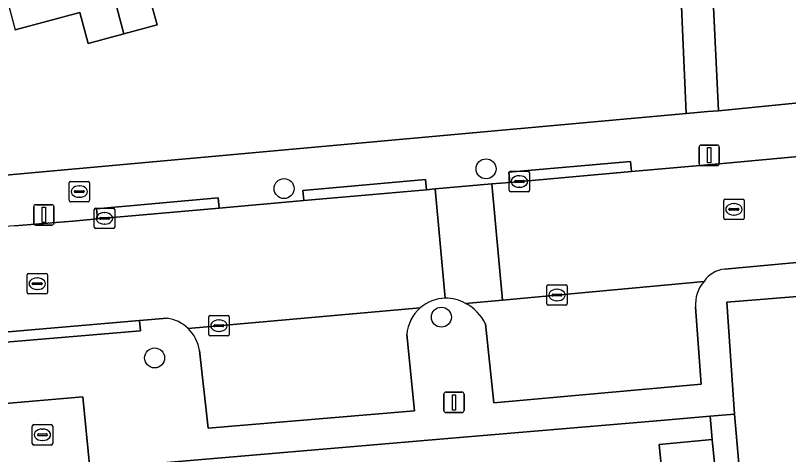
# Model space of a CAD drawing. Extents: x 158472 to 159562, y 388525 to 389606.
# Drawn here: x 159290.06 to 159327.88, y 389381.19 to 389402.66 of the extents above; entities that cross this region are included whole.
import ezdxf

# ---------------------------------------------------------------- set-up
doc = ezdxf.new("R2010")
doc.units = 0
for name, color, linetype in [('IMGEO_Boom', 7, 'Continuous'), ('IMGEO_Brandkraan', 7, 'Continuous'), ('IMGEO_Erf', 7, 'Continuous'), ('IMGEO_Kolk', 7, 'Continuous'), ('IMGEO_Lichtmast', 7, 'Continuous'), ('IMGEO_Loofbos', 7, 'Continuous'), ('IMGEO_Muur', 7, 'Continuous'), ('IMGEO_Pand', 7, 'Continuous'), ('IMGEO_Parkeervlak_open', 7, 'Continuous'), ('IMGEO_Rijbaan_lokaal_open', 7, 'Continuous'), ('IMGEO_Rioolput', 7, 'Continuous'), ('IMGEO_Voetpad_open', 7, 'Continuous')]:
    doc.layers.add(name, color=color, linetype=linetype)

msp = doc.modelspace()

# ---------------------------------------------------------------- linework, layer by layer
at = {"layer": 'IMGEO_Boom'}
for centre in [(159313.08, 389395.156), (159303.202, 389394.192), (159310.895, 389387.903), (159296.871, 389385.912)]:
    msp.add_circle(centre, 0.489, dxfattribs=at)
at = {"layer": 'IMGEO_Brandkraan'}
for p, q in [((159292.687, 389393.618), (159292.687, 389394.47)), ((159292.762, 389394.544), (159293.614, 389394.544)), ((159293.175, 389394.324), (159293.2, 389394.324)), ((159293.688, 389394.47), (159293.688, 389393.618)), ((159292.946, 389394.038), (159292.946, 389394.05)), ((159293.384, 389394.001), (159292.986, 389394.001)), ((159292.989, 389394.087), (159293.387, 389394.087)), ((159293.43, 389394.05), (159293.43, 389394.038)), ((159293.198, 389393.764), (159293.173, 389393.764)), ((159293.614, 389393.544), (159292.762, 389393.544))]:
    msp.add_line(p, q, dxfattribs=at)
for points in [[(159292.687, 389393.618), (159292.687, 389394.47)], [(159292.762, 389394.544), (159293.614, 389394.544)], [(159293.688, 389394.47), (159293.688, 389393.618)], [(159293.614, 389393.544), (159292.762, 389393.544)]]:
    msp.add_lwpolyline(points, dxfattribs=at)
for centre, radius, start, end in [((159292.764, 389394.468), 0.0765, 91.552, 178.448), ((159292.764, 389394.468), 0.0765, 91.552, 178.448), ((159293.612, 389394.468), 0.0765, 1.552, 88.448), ((159293.612, 389394.468), 0.0765, 1.552, 88.448), ((159292.986, 389394.047), 0.0403, 85.8775, 175.7526), ((159292.983, 389394.037), 0.0366, 178.938, 274.7102), ((159293.387, 389394.044), 0.043, 264.8664, 352.4533), ((159293.391, 389394.049), 0.0386, 1.7309, 96.639), ((159292.764, 389393.62), 0.0765, 181.552, 268.448), ((159292.764, 389393.62), 0.0765, 181.552, 268.448), ((159293.612, 389393.62), 0.0765, 271.552, 358.448), ((159293.612, 389393.62), 0.0765, 271.552, 358.448)]:
    msp.add_arc(centre, radius, start, end, dxfattribs=at)
for centre, major_axis, ratio, start_param, end_param in [((159293.174, 389394.044), (-0.387, 0.002), 0.722429, 4.712389, 7.853982), ((159293.199, 389394.044), (-0.39, 0.002), 0.717154, 1.570796, 4.712389)]:
    msp.add_ellipse(centre, major_axis=major_axis, ratio=ratio, start_param=start_param, end_param=end_param, dxfattribs=at)
at = {"layer": 'IMGEO_Erf'}
for points in [[(159253.264, 389415.321), (159260.127, 389389.691), (159265.161, 389391.037), (159269.836, 389392.06), (159278.389, 389393.541), (159284.894, 389394.418), (159322.873, 389397.858), (159322.314, 389410.583)], [(159296.589, 389403.683), (159296.993, 389402.197), (159295.358, 389401.753), (159293.624, 389401.282), (159293.21, 389402.808), (159290.053, 389401.951)], [(159323.04, 389366.421), (159322.544, 389371.487), (159322.048, 389376.552), (159321.546, 389381.674), (159324.142, 389381.928), (159324.046, 389383.061), (159321.432, 389382.839), (159311.016, 389381.954), (159296.127, 389380.688), (159298.355, 389357.071)]]:
    msp.add_lwpolyline(points, dxfattribs=at)
at = {"layer": 'IMGEO_Kolk'}
for p, q in [((159314.212, 389394.111), (159314.212, 389394.963)), ((159314.287, 389395.037), (159315.139, 389395.037)), ((159314.7, 389394.817), (159314.725, 389394.817)), ((159315.213, 389394.963), (159315.213, 389394.111)), ((159314.471, 389394.531), (159314.471, 389394.543)), ((159314.909, 389394.494), (159314.511, 389394.494)), ((159314.514, 389394.58), (159314.912, 389394.58)), ((159314.955, 389394.543), (159314.955, 389394.531)), ((159315.139, 389394.037), (159314.287, 389394.037)), ((159314.723, 389394.257), (159314.698, 389394.257)), ((159293.992, 389393.235), (159294.844, 389393.235)), ((159293.917, 389392.309), (159293.917, 389393.161)), ((159294.405, 389393.015), (159294.43, 389393.015)), ((159294.918, 389393.161), (159294.918, 389392.309)), ((159294.176, 389392.729), (159294.176, 389392.741)), ((159294.614, 389392.692), (159294.216, 389392.692)), ((159294.219, 389392.778), (159294.617, 389392.778)), ((159294.428, 389392.455), (159294.403, 389392.455)), ((159294.66, 389392.741), (159294.66, 389392.729)), ((159294.844, 389392.235), (159293.992, 389392.235)), ((159316.049, 389388.56), (159316.049, 389389.412)), ((159316.124, 389389.486), (159316.976, 389389.486)), ((159317.05, 389389.412), (159317.05, 389388.56)), ((159316.351, 389389.029), (159316.749, 389389.029)), ((159316.537, 389389.266), (159316.562, 389389.266)), ((159316.308, 389388.98), (159316.308, 389388.992)), ((159316.746, 389388.943), (159316.348, 389388.943)), ((159316.56, 389388.706), (159316.535, 389388.706)), ((159316.792, 389388.992), (159316.792, 389388.98)), ((159316.976, 389388.486), (159316.124, 389388.486)), ((159299.514, 389387.061), (159299.514, 389387.913)), ((159299.589, 389387.987), (159300.441, 389387.987)), ((159300.515, 389387.913), (159300.515, 389387.061)), ((159299.816, 389387.53), (159300.214, 389387.53)), ((159300.002, 389387.767), (159300.027, 389387.767)), ((159299.773, 389387.481), (159299.773, 389387.493)), ((159300.211, 389387.444), (159299.813, 389387.444)), ((159300.025, 389387.207), (159300, 389387.207)), ((159300.257, 389387.493), (159300.257, 389387.481)), ((159300.441, 389386.987), (159299.589, 389386.987)), ((159290.958, 389382.652), (159291.81, 389382.652)), ((159290.883, 389381.726), (159290.883, 389382.578)), ((159291.371, 389382.432), (159291.396, 389382.432)), ((159291.884, 389382.578), (159291.884, 389381.726)), ((159291.142, 389382.146), (159291.142, 389382.158)), ((159291.58, 389382.109), (159291.182, 389382.109)), ((159291.185, 389382.195), (159291.583, 389382.195)), ((159291.394, 389381.872), (159291.369, 389381.872)), ((159291.626, 389382.158), (159291.626, 389382.146)), ((159291.81, 389381.652), (159290.958, 389381.652))]:
    msp.add_line(p, q, dxfattribs=at)
for points in [[(159314.212, 389394.111), (159314.212, 389394.963)], [(159314.287, 389395.037), (159315.139, 389395.037)], [(159315.213, 389394.963), (159315.213, 389394.111)], [(159315.139, 389394.037), (159314.287, 389394.037)], [(159293.992, 389393.235), (159294.844, 389393.235)], [(159293.917, 389392.309), (159293.917, 389393.161)], [(159294.918, 389393.161), (159294.918, 389392.309)], [(159294.844, 389392.235), (159293.992, 389392.235)], [(159316.049, 389388.56), (159316.049, 389389.412)], [(159316.124, 389389.486), (159316.976, 389389.486)], [(159317.05, 389389.412), (159317.05, 389388.56)], [(159316.976, 389388.486), (159316.124, 389388.486)], [(159299.514, 389387.061), (159299.514, 389387.913)], [(159299.589, 389387.987), (159300.441, 389387.987)], [(159300.515, 389387.913), (159300.515, 389387.061)], [(159300.441, 389386.987), (159299.589, 389386.987)], [(159290.958, 389382.652), (159291.81, 389382.652)], [(159290.883, 389381.726), (159290.883, 389382.578)], [(159291.884, 389382.578), (159291.884, 389381.726)], [(159291.81, 389381.652), (159290.958, 389381.652)]]:
    msp.add_lwpolyline(points, dxfattribs=at)
for centre, radius, start, end in [((159314.289, 389394.961), 0.0765, 91.552, 178.448), ((159314.289, 389394.961), 0.0765, 91.552, 178.448), ((159315.137, 389394.961), 0.0765, 1.552, 88.448), ((159315.137, 389394.961), 0.0765, 1.552, 88.448), ((159314.511, 389394.54), 0.0403, 85.8775, 175.7526), ((159314.508, 389394.53), 0.0366, 178.938, 274.7102), ((159314.912, 389394.537), 0.043, 264.8664, 352.4533), ((159314.916, 389394.542), 0.0386, 1.7309, 96.639), ((159314.289, 389394.113), 0.0765, 181.552, 268.448), ((159314.289, 389394.113), 0.0765, 181.552, 268.448), ((159315.137, 389394.113), 0.0765, 271.552, 358.448), ((159315.137, 389394.113), 0.0765, 271.552, 358.448), ((159293.994, 389393.159), 0.0765, 91.552, 178.448), ((159293.994, 389393.159), 0.0765, 91.552, 178.448), ((159294.842, 389393.159), 0.0765, 1.552, 88.448), ((159294.842, 389393.159), 0.0765, 1.552, 88.448), ((159294.216, 389392.738), 0.0403, 85.8775, 175.7526), ((159294.213, 389392.728), 0.0366, 178.938, 274.7102), ((159294.617, 389392.735), 0.043, 264.8664, 352.4533), ((159294.621, 389392.74), 0.0386, 1.7309, 96.639), ((159293.994, 389392.311), 0.0765, 181.552, 268.448), ((159293.994, 389392.311), 0.0765, 181.552, 268.448), ((159294.842, 389392.311), 0.0765, 271.552, 358.448), ((159294.842, 389392.311), 0.0765, 271.552, 358.448), ((159316.126, 389389.41), 0.0765, 91.552, 178.448), ((159316.126, 389389.41), 0.0765, 91.552, 178.448), ((159316.974, 389389.41), 0.0765, 1.552, 88.448), ((159316.974, 389389.41), 0.0765, 1.552, 88.448), ((159316.348, 389388.989), 0.0403, 85.8775, 175.7526), ((159316.753, 389388.991), 0.0386, 1.7309, 96.639), ((159316.345, 389388.979), 0.0366, 178.938, 274.7102), ((159316.749, 389388.986), 0.043, 264.8664, 352.4533), ((159316.126, 389388.562), 0.0765, 181.552, 268.448), ((159316.126, 389388.562), 0.0765, 181.552, 268.448), ((159316.974, 389388.562), 0.0765, 271.552, 358.448), ((159316.974, 389388.562), 0.0765, 271.552, 358.448), ((159299.591, 389387.911), 0.0765, 91.552, 178.448), ((159299.591, 389387.911), 0.0765, 91.552, 178.448), ((159300.439, 389387.911), 0.0765, 1.552, 88.448), ((159300.439, 389387.911), 0.0765, 1.552, 88.448), ((159299.813, 389387.49), 0.0403, 85.8775, 175.7526), ((159300.218, 389387.492), 0.0386, 1.7309, 96.639), ((159299.81, 389387.48), 0.0366, 178.938, 274.7102), ((159300.214, 389387.487), 0.043, 264.8664, 352.4533), ((159299.591, 389387.063), 0.0765, 181.552, 268.448), ((159299.591, 389387.063), 0.0765, 181.552, 268.448), ((159300.439, 389387.063), 0.0765, 271.552, 358.448), ((159300.439, 389387.063), 0.0765, 271.552, 358.448), ((159290.96, 389382.576), 0.0765, 91.552, 178.448), ((159290.96, 389382.576), 0.0765, 91.552, 178.448), ((159291.808, 389382.576), 0.0765, 1.552, 88.448), ((159291.808, 389382.576), 0.0765, 1.552, 88.448), ((159291.182, 389382.155), 0.0403, 85.8775, 175.7526), ((159291.179, 389382.145), 0.0366, 178.938, 274.7102), ((159291.583, 389382.152), 0.043, 264.8664, 352.4533), ((159291.587, 389382.157), 0.0386, 1.7309, 96.639), ((159290.96, 389381.728), 0.0765, 181.552, 268.448), ((159290.96, 389381.728), 0.0765, 181.552, 268.448), ((159291.808, 389381.728), 0.0765, 271.552, 358.448), ((159291.808, 389381.728), 0.0765, 271.552, 358.448)]:
    msp.add_arc(centre, radius, start, end, dxfattribs=at)
for centre, major_axis, ratio, start_param, end_param in [((159314.699, 389394.537), (-0.387, 0.002), 0.722429, 4.712389, 7.853982), ((159314.724, 389394.537), (-0.39, 0.002), 0.717154, 1.570796, 4.712389), ((159294.404, 389392.735), (-0.387, 0.002), 0.722429, 4.712389, 7.853982), ((159294.429, 389392.735), (-0.39, 0.002), 0.717154, 1.570796, 4.712389), ((159316.536, 389388.986), (-0.387, 0.002), 0.722429, 4.712389, 7.853982), ((159316.561, 389388.986), (-0.39, 0.002), 0.717154, 1.570796, 4.712389), ((159300.001, 389387.487), (-0.387, 0.002), 0.722429, 4.712389, 7.853982), ((159300.026, 389387.487), (-0.39, 0.002), 0.717154, 1.570796, 4.712389), ((159291.37, 389382.152), (-0.387, 0.002), 0.722429, 4.712389, 7.853982), ((159291.395, 389382.152), (-0.39, 0.002), 0.717154, 1.570796, 4.712389)]:
    msp.add_ellipse(centre, major_axis=major_axis, ratio=ratio, start_param=start_param, end_param=end_param, dxfattribs=at)
at = {"layer": 'IMGEO_Lichtmast'}
for p, q in [((159323.499, 389395.418), (159323.499, 389396.218)), ((159323.499, 389396.218), (159323.499, 389395.418)), ((159323.599, 389396.318), (159324.389, 389396.318)), ((159324.389, 389396.318), (159323.599, 389396.318)), ((159324.489, 389396.218), (159324.489, 389395.418)), ((159324.489, 389395.418), (159324.489, 389396.218)), ((159324.389, 389395.318), (159323.599, 389395.318)), ((159323.599, 389395.318), (159324.389, 389395.318)), ((159290.955, 389392.504), (159290.955, 389393.304)), ((159290.955, 389393.304), (159290.955, 389392.504)), ((159291.055, 389393.404), (159291.845, 389393.404)), ((159291.845, 389393.404), (159291.055, 389393.404)), ((159291.945, 389393.304), (159291.945, 389392.504)), ((159291.945, 389392.504), (159291.945, 389393.304)), ((159291.845, 389392.404), (159291.055, 389392.404)), ((159291.055, 389392.404), (159291.845, 389392.404)), ((159311.014, 389383.339), (159311.014, 389384.139)), ((159311.014, 389384.139), (159311.014, 389383.339)), ((159311.114, 389384.239), (159311.904, 389384.239)), ((159311.904, 389384.239), (159311.114, 389384.239)), ((159312.004, 389384.139), (159312.004, 389383.339)), ((159312.004, 389383.339), (159312.004, 389384.139)), ((159311.904, 389383.239), (159311.114, 389383.239)), ((159311.114, 389383.239), (159311.904, 389383.239))]:
    msp.add_line(p, q, dxfattribs=at)
for points in [[(159323.919, 389396.193), (159324.069, 389396.193), (159324.069, 389395.443), (159323.919, 389395.443), (159323.919, 389396.193)], [(159291.375, 389393.279), (159291.525, 389393.279), (159291.525, 389392.529), (159291.375, 389392.529), (159291.375, 389393.279)], [(159311.434, 389384.114), (159311.584, 389384.114), (159311.584, 389383.364), (159311.434, 389383.364), (159311.434, 389384.114)]]:
    msp.add_lwpolyline(points, dxfattribs=at)
for centre, start, end in [((159323.599, 389396.218), 90, 180), ((159323.599, 389396.218), 90, 180), ((159324.389, 389396.218), 0, 90), ((159324.389, 389396.218), 360, 90), ((159323.599, 389395.418), 180, 270), ((159323.599, 389395.418), 180, 270), ((159324.389, 389395.418), 270, 0), ((159324.389, 389395.418), 270, 0), ((159291.055, 389393.304), 90, 180), ((159291.055, 389393.304), 90, 180), ((159291.845, 389393.304), 0, 90), ((159291.845, 389393.304), 360, 90), ((159291.055, 389392.504), 180, 270), ((159291.055, 389392.504), 180, 270), ((159291.845, 389392.504), 270, 0), ((159291.845, 389392.504), 270, 0), ((159311.114, 389384.139), 90, 180), ((159311.114, 389384.139), 90, 180), ((159311.904, 389384.139), 0, 90), ((159311.904, 389384.139), 360, 90), ((159311.114, 389383.339), 180, 270), ((159311.114, 389383.339), 180, 270), ((159311.904, 389383.339), 270, 0), ((159311.904, 389383.339), 270, 0)]:
    msp.add_arc(centre, 0.1, start, end, dxfattribs=at)
at = {"layer": 'IMGEO_Loofbos'}
for points in [[(159323.776, 389411.865), (159324.447, 389398.001), (159336.366, 389399.175), (159336.371, 389399.116), (159336.599, 389396.463), (159336.861, 389396.367), (159335.161, 389413.696)], [(159332.163, 389389.227), (159324.853, 389388.641), (159325.239, 389383.163), (159328.358, 389347.458), (159328.114, 389339.212), (159341.642, 389326.57), (159342.3, 389327.292)]]:
    msp.add_lwpolyline(points, dxfattribs=at)
at = {"layer": 'IMGEO_Muur'}
msp.add_lwpolyline([(159311.016, 389381.954), (159321.432, 389382.839)], dxfattribs=at)
at = {"layer": 'IMGEO_Pand'}
for points in [[(159299.886, 389404.578), (159297.729, 389412.72), (159292.81, 389411.385), (159295.358, 389401.753), (159296.993, 389402.197), (159296.589, 389403.683)], [(159290.053, 389401.951), (159293.21, 389402.808), (159293.624, 389401.282), (159295.358, 389401.753), (159292.81, 389411.385), (159287.88, 389410.046)], [(159322.048, 389376.552), (159324.644, 389376.801), (159324.142, 389381.928), (159321.546, 389381.674)]]:
    msp.add_lwpolyline(points, close=True, dxfattribs=at)
at = {"layer": 'IMGEO_Parkeervlak_open'}
for points in [[(159323.742, 389389.649), (159313.878, 389388.743), (159312.084, 389388.578)], [(159309.862, 389388.356), (159298.508, 389387.354)], [(159313.053, 389387.575), (159313.46, 389383.707), (159323.601, 389384.628), (159323.331, 389388.387)], [(159299.064, 389386.271), (159299.485, 389382.47), (159309.58, 389383.318), (159309.207, 389387.057)]]:
    msp.add_lwpolyline(points, dxfattribs=at)
for centre, radius, start, end in [((159325.032, 389388.531), 1.707, 139.0897, 184.8322), ((159311.124, 389386.905), 1.923, 131.0144, 175.468), ((159311.023, 389386.584), 2.259, 26.0306, 61.9939), ((159297.219, 389386.008), 1.864, 8.1147, 46.2362)]:
    msp.add_arc(centre, radius, start, end, dxfattribs=at)
at = {"layer": 'IMGEO_Rijbaan_lokaal_open'}
for points in [[(159332.061, 389396.107), (159324.665, 389395.421), (159320.194, 389395.024), (159314.249, 389394.496), (159313.359, 389394.417), (159313.878, 389388.743), (159323.742, 389389.649)], [(159312.084, 389388.578), (159313.878, 389388.743), (159313.359, 389394.417), (159310.599, 389394.172), (159311.088, 389388.83)], [(159311.088, 389388.83), (159310.599, 389394.172), (159310.161, 389394.133), (159304.175, 389393.602), (159300.026, 389393.234), (159294.081, 389392.706), (159292.875, 389392.599), (159290.012, 389392.378), (159287.109, 389392.154), (159284.027, 389391.856), (159280.081, 389391.407), (159274.189, 389390.441), (159270.067, 389389.644), (159264.355, 389388.319), (159261.439, 389387.545), (159262.844, 389382.523), (159264.812, 389383.056)], [(159324.74, 389390.252), (159332.155, 389390.939)], [(159298.508, 389387.354), (159309.862, 389388.356)], [(159287.034, 389386.857), (159287.243, 389386.975), (159296.128, 389387.736), (159297.477, 389387.851)], [(159293.703, 389380.454), (159293.697, 389380.516), (159293.359, 389384.011), (159289.182, 389383.649), (159291.753, 389356.958)]]:
    msp.add_lwpolyline(points, dxfattribs=at)
for centre, radius, start, end in [((159324.888, 389388.88), 1.38, 96.1455, 146.136), ((159311.126, 389386.909), 1.922, 91.1388, 131.1365), ((159311.133, 389386.913), 1.917, 60.2616, 91.3413), ((159297.227, 389386.015), 1.853, 46.2772, 82.2494)]:
    msp.add_arc(centre, radius, start, end, dxfattribs=at)
at = {"layer": 'IMGEO_Rioolput'}
for p, q in [((159324.704, 389392.751), (159324.704, 389393.603)), ((159324.779, 389393.677), (159325.631, 389393.677)), ((159325.705, 389393.603), (159325.705, 389392.751)), ((159324.963, 389393.171), (159324.963, 389393.183)), ((159325.006, 389393.22), (159325.404, 389393.22)), ((159325.192, 389393.457), (159325.217, 389393.457)), ((159325.447, 389393.183), (159325.447, 389393.171)), ((159325.401, 389393.134), (159325.003, 389393.134)), ((159325.215, 389392.897), (159325.19, 389392.897)), ((159325.631, 389392.677), (159324.779, 389392.677)), ((159290.629, 389389.114), (159290.629, 389389.966)), ((159290.704, 389390.04), (159291.556, 389390.04)), ((159291.117, 389389.82), (159291.142, 389389.82)), ((159291.63, 389389.966), (159291.63, 389389.114)), ((159290.888, 389389.534), (159290.888, 389389.546)), ((159291.326, 389389.497), (159290.928, 389389.497)), ((159290.931, 389389.583), (159291.329, 389389.583)), ((159291.372, 389389.546), (159291.372, 389389.534)), ((159291.556, 389389.04), (159290.704, 389389.04)), ((159291.14, 389389.26), (159291.115, 389389.26))]:
    msp.add_line(p, q, dxfattribs=at)
for points in [[(159324.704, 389392.751), (159324.704, 389393.603)], [(159324.779, 389393.677), (159325.631, 389393.677)], [(159325.705, 389393.603), (159325.705, 389392.751)], [(159325.631, 389392.677), (159324.779, 389392.677)], [(159290.629, 389389.114), (159290.629, 389389.966)], [(159290.704, 389390.04), (159291.556, 389390.04)], [(159291.63, 389389.966), (159291.63, 389389.114)], [(159291.556, 389389.04), (159290.704, 389389.04)]]:
    msp.add_lwpolyline(points, dxfattribs=at)
for centre, radius, start, end in [((159324.781, 389393.601), 0.0765, 91.552, 178.448), ((159324.781, 389393.601), 0.0765, 91.552, 178.448), ((159325.629, 389393.601), 0.0765, 1.552, 88.448), ((159325.629, 389393.601), 0.0765, 1.552, 88.448), ((159325.003, 389393.18), 0.0403, 85.8775, 175.7526), ((159325.408, 389393.182), 0.0386, 1.7309, 96.639), ((159325, 389393.17), 0.0366, 178.938, 274.7102), ((159325.404, 389393.177), 0.043, 264.8664, 352.4533), ((159324.781, 389392.753), 0.0765, 181.552, 268.448), ((159324.781, 389392.753), 0.0765, 181.552, 268.448), ((159325.629, 389392.753), 0.0765, 271.552, 358.448), ((159325.629, 389392.753), 0.0765, 271.552, 358.448), ((159290.706, 389389.964), 0.0765, 91.552, 178.448), ((159290.706, 389389.964), 0.0765, 91.552, 178.448), ((159291.554, 389389.964), 0.0765, 1.552, 88.448), ((159291.554, 389389.964), 0.0765, 1.552, 88.448), ((159290.928, 389389.543), 0.0403, 85.8775, 175.7526), ((159290.925, 389389.533), 0.0366, 178.938, 274.7102), ((159291.329, 389389.54), 0.043, 264.8664, 352.4533), ((159291.333, 389389.545), 0.0386, 1.7309, 96.639), ((159290.706, 389389.116), 0.0765, 181.552, 268.448), ((159290.706, 389389.116), 0.0765, 181.552, 268.448), ((159291.554, 389389.116), 0.0765, 271.552, 358.448), ((159291.554, 389389.116), 0.0765, 271.552, 358.448)]:
    msp.add_arc(centre, radius, start, end, dxfattribs=at)
for centre, major_axis, ratio, start_param, end_param in [((159325.191, 389393.177), (-0.387, 0.002), 0.722429, 4.712389, 7.853982), ((159325.216, 389393.177), (-0.39, 0.002), 0.717154, 1.570796, 4.712389), ((159291.116, 389389.54), (-0.387, 0.002), 0.722429, 4.712389, 7.853982), ((159291.141, 389389.54), (-0.39, 0.002), 0.717154, 1.570796, 4.712389)]:
    msp.add_ellipse(centre, major_axis=major_axis, ratio=ratio, start_param=start_param, end_param=end_param, dxfattribs=at)
at = {"layer": 'IMGEO_Voetpad_open'}
for points in [[(159322.314, 389410.583), (159322.873, 389397.858), (159323.933, 389397.954), (159324.447, 389398.001), (159323.776, 389411.865)], [(159336.366, 389399.175), (159324.447, 389398.001), (159323.933, 389397.954), (159322.873, 389397.858), (159284.894, 389394.418), (159278.389, 389393.541), (159269.836, 389392.06), (159265.161, 389391.037), (159260.127, 389389.691), (159258.693, 389389.308), (159217.778, 389378.37), (159211.258, 389376.465)], [(159290.012, 389392.378), (159292.875, 389392.599), (159294.081, 389392.706), (159294.033, 389393.203), (159299.978, 389393.731), (159300.026, 389393.234), (159304.175, 389393.602), (159304.126, 389394.099), (159310.112, 389394.63), (159310.161, 389394.133), (159310.599, 389394.172), (159313.359, 389394.417), (159314.249, 389394.496), (159314.201, 389394.993), (159320.146, 389395.521), (159320.194, 389395.024), (159324.665, 389395.421), (159332.061, 389396.107)], [(159332.155, 389390.939), (159324.74, 389390.252)], [(159215.152, 389367.684), (159218.045, 389368.681), (159254.877, 389378.68), (159255.281, 389376.911), (159256.71, 389377.294), (159259.194, 389377.959), (159261.019, 389378.448), (159261.057, 389378.306), (159272.066, 389380.353), (159280.398, 389381.12), (159280.137, 389382.736), (159286.713, 389383.353), (159289.182, 389383.649), (159293.359, 389384.011), (159293.697, 389380.516), (159293.703, 389380.454), (159296.127, 389380.688), (159311.016, 389381.954), (159321.432, 389382.839), (159324.046, 389383.061), (159325.239, 389383.163), (159324.853, 389388.641), (159332.163, 389389.227)], [(159323.331, 389388.387), (159323.601, 389384.628), (159313.46, 389383.707), (159313.053, 389387.575)], [(159297.477, 389387.851), (159296.128, 389387.736), (159296.175, 389387.239), (159287.071, 389386.462), (159287.034, 389386.857), (159286.183, 389386.235), (159285.601, 389385.447)], [(159309.207, 389387.057), (159309.58, 389383.318), (159299.485, 389382.47), (159299.064, 389386.271)], [(159328.358, 389347.458), (159325.239, 389383.163), (159324.046, 389383.061), (159324.142, 389381.928), (159324.644, 389376.801), (159325.14, 389371.738), (159325.636, 389366.673), (159326.132, 389361.615), (159326.639, 389356.439), (159327.146, 389351.261), (159326.829, 389341.538), (159314.309, 389344.957), (159307.787, 389346.738), (159297.811, 389350.196), (159297.327, 389348.595), (159315.889, 389342.553), (159325.886, 389339.443), (159323.921, 389337.007), (159314.875, 389327.405), (159311.374, 389323.689), (159307.865, 389319.965), (159304.36, 389316.244), (159300.855, 389312.524), (159297.347, 389308.8)]]:
    msp.add_lwpolyline(points, dxfattribs=at)
for points in [[(159314.249, 389394.496), (159320.194, 389395.024), (159320.146, 389395.521), (159314.201, 389394.993)], [(159310.161, 389394.133), (159310.112, 389394.63), (159304.126, 389394.099), (159304.175, 389393.602)], [(159294.081, 389392.706), (159300.026, 389393.234), (159299.978, 389393.731), (159294.033, 389393.203)], [(159287.034, 389386.857), (159287.071, 389386.462), (159296.175, 389387.239), (159296.128, 389387.736), (159287.243, 389386.975)]]:
    msp.add_lwpolyline(points, close=True, dxfattribs=at)
for centre, radius, start, end in [((159324.888, 389388.88), 1.38, 96.1455, 146.136), ((159325.032, 389388.531), 1.707, 139.0897, 184.8322), ((159311.126, 389386.909), 1.922, 91.1388, 131.1365), ((159311.133, 389386.913), 1.917, 60.2616, 91.3413), ((159311.124, 389386.905), 1.923, 131.0144, 175.468), ((159311.023, 389386.584), 2.259, 26.0306, 61.9939), ((159297.227, 389386.015), 1.853, 46.2772, 82.2494), ((159297.219, 389386.008), 1.864, 8.1147, 46.2362)]:
    msp.add_arc(centre, radius, start, end, dxfattribs=at)

doc.saveas('drawing.dxf')
